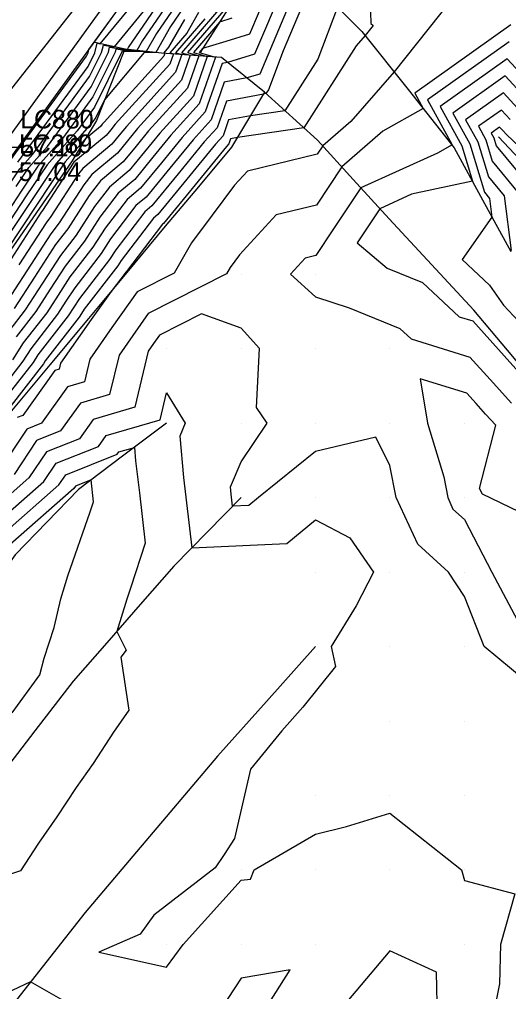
# Model space of a CAD drawing. Extents: x 2188792 to 2191981, y 386090 to 389710.
# Drawn here: x 2189930.5 to 2189996.2, y 387193.8 to 387324.4 of the extents above; entities that cross this region are included whole.
import ezdxf

# ---------------------------------------------------------------- set-up
doc = ezdxf.new("R2010")
doc.units = 0
for name, color, linetype in [('DTM Contours Major', 7, 'Continuous'), ('DTM Contours Minor', 7, 'Continuous'), ('Exist DTM QL2 LIDAR Elevation Point', 7, 'Continuous'), ('Exist Roads EOP', 7, 'Continuous'), ('Exist Roads EOP Cogo Elevation', 7, 'Continuous'), ('Exist Roads EOP Cogo Number', 7, 'Continuous'), ('Exist Roads EOP Cogo Point CELL', 7, 'Continuous'), ('Exist Roads EOT', 7, 'Continuous'), ('Exist Roads EOT Cogo Elevation', 7, 'Continuous'), ('Exist Roads EOT Cogo Number', 7, 'Continuous'), ('Exist Roads EOT Cogo Point CELL', 7, 'Continuous'), ('PH Exist DTM Breakline', 7, 'Continuous')]:
    doc.layers.add(name, color=color, linetype=linetype)

msp = doc.modelspace()

# ---------------------------------------------------------------- linework, layer by layer
at = {"layer": 'DTM Contours Major'}
for points in [[(2189958.42, 387336.38), (2189948.89, 387322.5), (2189947.53, 387320.07), (2189944.52, 387320.08), (2189944.26, 387320.11), (2189944.24, 387320.03), (2189940.55, 387312.58), (2189938.24, 387309.42), (2189934.19, 387304.86), (2189931.41, 387300.66), (2189928.51, 387296.27)], [(2189839.48, 387181.41), (2189856.6, 387205.43), (2189856.62, 387205.47), (2189856.64, 387205.5), (2189856.66, 387205.52), (2189858.22, 387207.73), (2189869.83, 387224.62), (2189877.25, 387235.16), (2189886.02, 387247.79), (2189890.66, 387253.9), (2189892.44, 387256.25), (2189909.42, 387278.54), (2189910.29, 387279.68), (2189910.31, 387279.71), (2189911.35, 387281.07), (2189927.82, 387303.46), (2189927.93, 387303.63), (2189928.04, 387303.8), (2189928.15, 387303.96), (2189928.3, 387304.13), (2189939.5, 387319.43), (2189939.71, 387319.86), (2189939.83, 387320.31), (2189949.95, 387334.28)], [(2189967.81, 387328.98), (2189962.76, 387317.03), (2189961.02, 387316.51), (2189958, 387315.94), (2189956.24, 387310.88), (2189953.82, 387308.21), (2189950.69, 387304.38), (2189947.52, 387300.51), (2189946.13, 387299.36), (2189942.71, 387294.89), (2189941.45, 387292.94), (2189937.92, 387288.34), (2189936.74, 387286.52), (2189935.6, 387284.76), (2189932, 387280.11), (2189930.94, 387278.48), (2189927.23, 387273.7)], [(2189957.79, 387326.35), (2189952.26, 387319.9), (2189953.43, 387319.57), (2189952.27, 387316.22), (2189946.35, 387309.7), (2189945.02, 387308.07), (2189943.67, 387306.42), (2189940.19, 387303.53), (2189939.14, 387302.17), (2189935.84, 387297.06), (2189934.71, 387295.58), (2189931.48, 387290.59), (2189928.35, 387285.76)], [(2189996.51, 387323.64), (2189983.58, 387314.48), (2189984.7, 387312.42), (2189979.3, 387309.38), (2189973.8, 387304.57), (2189970.4, 387299.44), (2189964.97, 387298.13), (2189960.06, 387292.77), (2189959.41, 387291.89), (2189958.8, 387291.07), (2189958.29, 387290.18), (2189947.8, 387284.86), (2189945.71, 387281.9), (2189943.87, 387279.27), (2189942.6, 387273.98), (2189938.67, 387272.84), (2189936.01, 387269.1), (2189932.8, 387267.82), (2189929.76, 387263.27)], [(2189996.4, 387310.94), (2189995.23, 387312.2), (2189992.14, 387310.01), (2189993.13, 387308.18), (2189994, 387305.33), (2189997.53, 387301.05)], [(2190005.19, 387253.18), (2190003.75, 387255.26), (2189992.68, 387260.62), (2189992.26, 387261.36), (2189994.46, 387269.86), (2189993.11, 387271.36), (2189991.82, 387272.79), (2189990.59, 387274.16), (2189984.3, 387276.11), (2189985.31, 387270.15), (2189987.47, 387262.94), (2189988.01, 387260.15), (2189988.72, 387258.6), (2189990.26, 387257.22), (2189993.95, 387250.14), (2189998.1, 387242.31), (2189998.95, 387240.14), (2190000.26, 387239.06), (2190002.37, 387240.14), (2190006.49, 387243.91), (2190005.19, 387253.18)]]:
    msp.add_lwpolyline(points, dxfattribs=at)
at = {"layer": 'DTM Contours Minor'}
for points in [[(2189930.06, 387301.92), (2189931.77, 387304.5), (2189934.26, 387307.31), (2189940.13, 387315.32), (2189942.43, 387319.96), (2189942.6, 387320.64), (2189944.66, 387320.35), (2189944.99, 387320.35), (2189945.14, 387320.61), (2189957.91, 387339.22)], [(2189958.16, 387337.8), (2189947.02, 387321.55), (2189946.26, 387320.21), (2189944.59, 387320.21), (2189943.43, 387320.37), (2189943.33, 387319.99), (2189940.34, 387313.95), (2189936.25, 387308.36), (2189932.98, 387304.68), (2189930.74, 387301.29), (2189928.39, 387297.74)], [(2189958.67, 387334.96), (2189950.77, 387323.44), (2189948.8, 387319.93), (2189947.25, 387319.94), (2189941.91, 387313.55), (2189940.76, 387311.21), (2189940.22, 387310.48), (2189935.4, 387305.04), (2189932.09, 387300.03), (2189928.63, 387294.8)], [(2189930.29, 387305.19), (2189939.71, 387318.06), (2189940.62, 387319.89), (2189940.94, 387321.16), (2189941.34, 387321.1), (2189951.39, 387333.3)], [(2189991.62, 387330.94), (2189980.81, 387317.32), (2189975.01, 387310.67), (2189971.25, 387307.38), (2189970.49, 387306.25), (2189961.1, 387303.98), (2189959.36, 387302.09), (2189956.39, 387298.09), (2189953.6, 387294.36), (2189951.27, 387290.29), (2189946.29, 387287.76), (2189942.92, 387282.97), (2189939.94, 387278.73), (2189939.21, 387275.68), (2189936.94, 387275.02), (2189933.47, 387270.14), (2189931.5, 387269.35), (2189927.74, 387263.75)], [(2189969.73, 387329.21), (2189965.89, 387320.13), (2189963.92, 387314.9), (2189963.6, 387314.4), (2189963.26, 387314.35), (2189958.28, 387313.4), (2189957.03, 387309.81), (2189955.32, 387307.92), (2189951.82, 387303.65), (2189948.29, 387299.33), (2189947.32, 387298.52), (2189943.43, 387293.43), (2189942.57, 387292.11), (2189938.56, 387286.89), (2189937.79, 387285.71), (2189937.05, 387284.56), (2189932.98, 387279.31), (2189932.32, 387278.3), (2189928.14, 387272.91)], [(2189965.9, 387328.75), (2189962.07, 387319.7), (2189958.43, 387318.6), (2189957.72, 387318.47), (2189955.44, 387311.94), (2189952.33, 387308.51), (2189949.56, 387305.12), (2189946.75, 387301.69), (2189944.94, 387300.19), (2189942, 387296.34), (2189940.33, 387293.76), (2189937.27, 387289.79), (2189935.69, 387287.33), (2189934.15, 387284.96), (2189931.01, 387280.91), (2189929.56, 387278.67)], [(2189963.98, 387328.52), (2189961.38, 387322.37), (2189958.19, 387321.41), (2189955.09, 387320.46), (2189954.64, 387319.94), (2189956.84, 387319.31), (2189954.65, 387313.01), (2189950.83, 387308.81), (2189948.42, 387305.86), (2189945.98, 387302.88), (2189943.76, 387301.03), (2189941.28, 387297.8), (2189939.21, 387294.58), (2189936.63, 387291.23), (2189934.63, 387288.15), (2189932.7, 387285.16), (2189930.03, 387281.72)], [(2189959.63, 387327.59), (2189953.06, 387319.91), (2189954.57, 387319.48), (2189953.06, 387315.15), (2189947.84, 387309.4), (2189946.15, 387307.33), (2189944.44, 387305.24), (2189941.38, 387302.7), (2189939.86, 387300.71), (2189936.97, 387296.23), (2189935.35, 387294.13), (2189932.53, 387289.77), (2189929.8, 387285.56)], [(2189937.84, 387325.8), (2189928.45, 387313.82), (2189924.71, 387308.45), (2189912.79, 387292.05), (2189906.64, 387284.3), (2189906.06, 387283.51), (2189895.67, 387270.72), (2189887.11, 387259.92), (2189885.22, 387257.52), (2189881.38, 387252.79), (2189871.55, 387239.19), (2189863.95, 387228.23), (2189855.91, 387217.12), (2189849.6, 387208.01), (2189840.53, 387195.39), (2189832.22, 387183.39), (2189825.82, 387174.47), (2189818.87, 387164.42), (2189809.4, 387152.41)], [(2189973.2, 387326.03), (2189970.57, 387319.05), (2189966.15, 387312.11), (2189961.52, 387311.43), (2189958.57, 387310.87), (2189957.83, 387308.74), (2189956.81, 387307.62), (2189952.96, 387302.91), (2189949.06, 387298.15), (2189948.51, 387297.69), (2189944.14, 387291.98), (2189943.69, 387291.29), (2189939.2, 387285.44), (2189938.84, 387284.89), (2189938.5, 387284.36), (2189933.96, 387278.5), (2189933.71, 387278.11), (2189929.05, 387272.12)], [(2189929.39, 387302.54), (2189930.56, 387304.32), (2189932.27, 387306.25), (2189939.92, 387316.69), (2189941.52, 387319.93), (2189941.77, 387320.9), (2189943.25, 387320.69), (2189947.56, 387325.93)], [(2189977.58, 387326.88), (2189977.67, 387323.8), (2189977.98, 387323.55), (2189976.92, 387322.22), (2189975.71, 387320.83), (2189968.7, 387309.82), (2189959.77, 387308.51), (2189958.85, 387308.33), (2189958.62, 387307.67), (2189958.31, 387307.32), (2189954.09, 387302.17), (2189949.83, 387296.96), (2189949.7, 387296.85), (2189944.85, 387290.52), (2189944.81, 387290.46), (2189942.79, 387287.83), (2189940.13, 387284.05), (2189936.01, 387278.19), (2189935.82, 387277.38), (2189935.22, 387277.2), (2189930.93, 387271.18), (2189930.2, 387270.89)], [(2189952.64, 387324.38), (2189950.53, 387320.62), (2189949.88, 387319.86), (2189950.02, 387319.82), (2189949.88, 387319.42), (2189941.87, 387310.59), (2189941.61, 387310.28), (2189941.36, 387309.97), (2189939.31, 387308.27), (2189936.61, 387305.22), (2189932.76, 387299.41), (2189928.74, 387293.33)], [(2189959, 387324.52), (2189957.36, 387324.02), (2189953.85, 387319.93), (2189955.71, 387319.4), (2189953.86, 387314.08), (2189949.34, 387309.11), (2189947.29, 387306.6), (2189945.21, 387304.06), (2189942.57, 387301.86), (2189940.57, 387299.25), (2189938.09, 387295.41), (2189935.99, 387292.68), (2189933.58, 387288.96), (2189931.25, 387285.36), (2189929.05, 387282.52)], [(2189954.52, 387325.32), (2189952.95, 387322.53), (2189950.68, 387319.87), (2189951.16, 387319.73), (2189950.68, 387318.36), (2189943.36, 387310.29), (2189942.75, 387309.55), (2189942.13, 387308.79), (2189937.81, 387305.2), (2189937.72, 387305.08), (2189933.6, 387298.71), (2189933.42, 387298.47), (2189929.37, 387292.21)], [(2189955.37, 387324.44), (2189951.47, 387319.88), (2189952.3, 387319.65), (2189951.47, 387317.29), (2189944.86, 387310), (2189943.88, 387308.81), (2189942.9, 387307.61), (2189939, 387304.36), (2189938.43, 387303.62), (2189934.72, 387297.88), (2189934.07, 387297.03), (2189930.42, 387291.4)], [(2189996.25, 387321.35), (2189985.29, 387313.59), (2189988.59, 387307.53), (2189986.63, 387306.42), (2189976.35, 387301.76), (2189972.69, 387296.24), (2189970.3, 387292.64), (2189968.85, 387292.29), (2189966.89, 387290.15), (2189970.26, 387287.13), (2189974.79, 387285.62), (2189981.6, 387282.87), (2189983.11, 387281.46), (2189990.99, 387279.01), (2189993.71, 387275.99), (2189996.56, 387272.83)], [(2189999.39, 387315.41), (2189996, 387319.06), (2189987, 387312.69), (2189989.89, 387307.38), (2189991.33, 387302.66), (2189983.17, 387300.89), (2189978.9, 387298.95), (2189975.85, 387294.35), (2189979.87, 387290.95), (2189984.63, 387289.03), (2189989.57, 387284.43), (2189991.38, 387283.87), (2189995.6, 387279.19), (2190000, 387274.3)], [(2189998.39, 387313.92), (2189995.74, 387316.78), (2189988.71, 387311.8), (2189990.97, 387307.65), (2189992.94, 387301.16), (2189993.63, 387300.33), (2189993.96, 387297.8), (2189989.97, 387292.12), (2189993.61, 387288.66), (2189995.51, 387286), (2189998.17, 387283.13)], [(2189997.4, 387312.43), (2189995.49, 387314.49), (2189990.42, 387310.9), (2189992.05, 387307.91), (2189993.47, 387303.24), (2189995.58, 387300.69), (2189996.55, 387293.32)], [(2190001.95, 387303.19), (2189995.9, 387308.92), (2189995.4, 387309.45), (2189994.98, 387309.91), (2189993.85, 387309.11), (2189994.21, 387308.45), (2189994.53, 387307.41), (2189999.49, 387301.4)], [(2190000.26, 387234.06), (2189992.91, 387240.14), (2189990.26, 387246.88), (2189988.13, 387250.14), (2189983.98, 387253.87), (2189981.09, 387260.15), (2189980.26, 387264.44), (2189978.37, 387268.26), (2189970.26, 387266.34), (2189962.61, 387260.15), (2189961.32, 387259.09), (2189959.12, 387258.98), (2189958.93, 387260.61), (2189958.84, 387261.57), (2189960.26, 387264.97), (2189963.75, 387270.15), (2189962.35, 387272.24), (2189962.72, 387280.15), (2189960.26, 387282.91), (2189954.92, 387284.81), (2189949.31, 387281.97), (2189948.51, 387280.82), (2189947.79, 387279.81), (2189946, 387272.28), (2189940.4, 387270.65), (2189938.55, 387268.06), (2189934.11, 387266.28), (2189931.77, 387262.8), (2189926.96, 387258.58)], [(2189927.72, 387257.01), (2189933.78, 387262.32), (2189935.41, 387264.75), (2189941.09, 387267.01), (2189942.13, 387268.47), (2189949.39, 387270.58), (2189950.26, 387274.23), (2189952.74, 387270.15), (2189952.01, 387268.4), (2189952.51, 387262.84), (2189953.65, 387253.39), (2189966.41, 387253.99), (2189970.26, 387257.16), (2189974.88, 387254.76), (2189978.05, 387250.14), (2189975.73, 387245.61), (2189972.36, 387240.14), (2189972.96, 387237.44), (2189968.55, 387232.01), (2189965.74, 387228.82), (2189961.52, 387223.65), (2189959.39, 387214.36), (2189957.97, 387212.23), (2189956.78, 387210.44), (2189948.52, 387204.05), (2189946.7, 387201.53), (2189941.15, 387199.1), (2189950.26, 387197.09), (2189952.46, 387200.14), (2189960.26, 387208.76), (2189961.52, 387208.88), (2189962, 387210.14), (2189970.26, 387214.93), (2189974.44, 387215.96), (2189980.26, 387217.77), (2189989.85, 387210.14), (2189990.26, 387208.72), (2189997.04, 387206.91), (2189995.12, 387200.14), (2189994.97, 387194.84), (2189994.05, 387190.14)], [(2189928.48, 387255.43), (2189935.8, 387261.84), (2189936.71, 387263.21), (2189943.63, 387265.97), (2189943.85, 387266.29), (2189945.93, 387266.89), (2189946.09, 387265.07), (2189946.61, 387260.8), (2189947.37, 387254.02), (2189945.47, 387248.1), (2189944.9, 387246.49), (2189943.57, 387242.17), (2189944.83, 387239.67), (2189944.1, 387238.7), (2189945.19, 387231.6), (2189943.1, 387228.63), (2189940.38, 387224.44), (2189938.09, 387221.2), (2189935.52, 387217.25), (2189933.03, 387213.74), (2189930.61, 387210.03), (2189927, 387208.83)], [(2189929.53, 387231.22), (2189933.24, 387236.33), (2189933.79, 387238.6), (2189935.13, 387242.69), (2189936.03, 387246.57), (2189936.98, 387249.65), (2189940, 387258.24), (2189940.44, 387259.59), (2189940.11, 387262.51), (2189938.02, 387261.68), (2189937.81, 387261.36), (2189929.24, 387253.86)], [(2189986.66, 387190.14), (2189986.52, 387196.39), (2189980.26, 387199.25), (2189972.53, 387190.14)], [(2189966.84, 387196.72), (2189960.26, 387195.6), (2189956.68, 387190.14), (2189956.68, 387186.56), (2189960.26, 387185.71), (2189961.58, 387188.82), (2189962.69, 387190.14), (2189966.84, 387196.72)], [(2189936.34, 387192.59), (2189931.98, 387195.09), (2189928.77, 387193.59)]]:
    msp.add_lwpolyline(points, dxfattribs=at)
at = {"layer": 'Exist DTM QL2 LIDAR Elevation Point'}
for p, q in [((2189960.26, 387290.15), (2189960.26, 387290.15)), ((2189970.26, 387290.15), (2189970.26, 387290.15)), ((2189950.26, 387280.15), (2189950.26, 387280.15)), ((2189960.26, 387280.15), (2189960.26, 387280.15)), ((2189970.26, 387280.15), (2189970.26, 387280.15)), ((2189980.26, 387280.15), (2189980.26, 387280.15)), ((2189960.26, 387270.15), (2189960.26, 387270.15)), ((2189970.26, 387270.15), (2189970.26, 387270.15)), ((2189980.26, 387270.15), (2189980.26, 387270.15)), ((2189990.26, 387270.15), (2189990.26, 387270.15)), ((2189970.26, 387260.15), (2189970.26, 387260.15)), ((2189980.26, 387260.15), (2189980.26, 387260.15)), ((2189990.26, 387260.15), (2189990.26, 387260.15)), ((2189970.26, 387250.14), (2189970.26, 387250.14)), ((2189980.26, 387250.14), (2189980.26, 387250.14)), ((2189990.26, 387250.14), (2189990.26, 387250.14)), ((2189980.26, 387240.14), (2189980.26, 387240.14)), ((2189990.26, 387240.14), (2189990.26, 387240.14)), ((2189980.26, 387230.14), (2189980.26, 387230.14)), ((2189990.26, 387230.14), (2189990.26, 387230.14)), ((2189970.26, 387220.14), (2189970.26, 387220.14)), ((2189980.26, 387220.14), (2189980.26, 387220.14)), ((2189990.26, 387220.14), (2189990.26, 387220.14)), ((2189960.26, 387210.14), (2189960.26, 387210.14)), ((2189970.26, 387210.14), (2189970.26, 387210.14)), ((2189980.26, 387210.14), (2189980.26, 387210.14)), ((2189990.26, 387210.14), (2189990.26, 387210.14)), ((2189950.26, 387200.14), (2189950.26, 387200.14)), ((2189960.26, 387200.14), (2189960.26, 387200.14)), ((2189970.26, 387200.14), (2189970.26, 387200.14)), ((2189980.26, 387200.14), (2189980.26, 387200.14)), ((2189990.26, 387200.14), (2189990.26, 387200.14))]:
    msp.add_line(p, q, dxfattribs=at)
at = {"layer": 'Exist Roads EOP'}
msp.add_lwpolyline([(2190335.13, 387868.99), (2190306.37, 387829.27), (2190274.58, 387784.92), (2190245.13, 387744.07), (2190214.55, 387701.74), (2190184.89, 387660.47), (2190157.49, 387622.2), (2190126.05, 387578.5), (2190091.22, 387530.57), (2190059.63, 387486.73), (2190026.93, 387441.78), (2189997.69, 387401.03), (2189957.02, 387344.15), (2189927.91, 387303.92), (2189889.01, 387250.22), (2189856.61, 387205.5), (2189825.68, 387162.61), (2189795.67, 387120.82), (2189765.96, 387079.62), (2189735, 387036.7), (2189703.85, 386993.36), (2189673.98, 386951.98), (2189643.25, 386909.43)], dxfattribs=at)
at = {"layer": 'Exist Roads EOP Cogo Point CELL'}
msp.add_lwpolyline([(2189927.91, 387306.92), (2189927.91, 387300.92), (2189927.91, 387303.92), (2189930.91, 387303.92), (2189924.91, 387303.92)], dxfattribs=at)
at = {"layer": 'Exist Roads EOT'}
msp.add_lwpolyline([(2189989.25, 387391.99), (2189958.58, 387349.45), (2189928.09, 387307.22), (2189909.67, 387281.6), (2189884.44, 387246.51), (2189852.91, 387202.77), (2189821.51, 387159.3), (2189790.01, 387115.85), (2189759.16, 387072.96), (2189728.25, 387029.91), (2189696.41, 386985.69), (2189665.45, 386942.74), (2189635.05, 386900.5)], dxfattribs=at)
at = {"layer": 'Exist Roads EOT Cogo Point CELL'}
msp.add_lwpolyline([(2189928.09, 387310.22), (2189928.09, 387304.22), (2189928.09, 387307.22), (2189925.09, 387307.22), (2189931.09, 387307.22)], dxfattribs=at)
at = {"layer": 'PH Exist DTM Breakline'}
for points in [[(2189964.96, 387335.14), (2189959.91, 387328.03), (2189954.76, 387319.94)], [(2189969.97, 387329.24), (2189976.49, 387322.75), (2189982.7, 387314.94), (2189988.9, 387307.13), (2189992.68, 387300.16), (2189996.47, 387293.18)], [(2190000.56, 387274.53), (2189996.03, 387279.93), (2189991.5, 387285.32), (2189985.82, 387291.45), (2189980.14, 387297.58), (2189975.33, 387302.88), (2189970.52, 387308.17), (2189963.4, 387314.58), (2189957.63, 387319.25), (2189949.57, 387319.85), (2189944.68, 387320.38), (2189940.63, 387321.26)], [(2189944.5, 387320.04), (2189940.82, 387310.8), (2189937.58, 387305.36), (2189933.19, 387299.01), (2189928.8, 387292.66), (2189924.41, 387286.3), (2189920.02, 387279.95), (2189914.76, 387272.76), (2189909.51, 387265.56), (2189904.26, 387258.37), (2189899, 387251.17), (2189893.75, 387243.98), (2189888.49, 387236.78)], [(2189963.4, 387314.58), (2189958.98, 387307.19), (2189954.53, 387301.89), (2189950.08, 387296.58), (2189944.92, 387290.39), (2189939.76, 387284.19), (2189934.59, 387277.99), (2189929.43, 387271.8), (2189924.04, 387264.63), (2189918.65, 387257.46), (2189913.26, 387250.29), (2189907.88, 387243.13), (2189902.49, 387235.96), (2189897.66, 387229.81), (2189892.84, 387223.66), (2189888.16, 387217.41), (2189883.49, 387211.16), (2189878.81, 387204.91), (2189873.44, 387197.65), (2189868.08, 387190.4)], [(2189994.83, 387308.6), (2190001.26, 387301.73)], [(2189950.26, 387270.15), (2189944.33, 387265.69), (2189938.4, 387261.22), (2189929.92, 387252.45), (2189924.97, 387245.65), (2189920.01, 387238.84), (2189915.06, 387232.03), (2189910.11, 387225.23), (2189905.15, 387218.42), (2189900.2, 387211.61), (2189894.17, 387204.26), (2189888.14, 387196.91), (2189882.11, 387189.56), (2189876.65, 387182.2), (2189871.18, 387174.85), (2189865.72, 387167.49), (2189860.25, 387160.14), (2189855.22, 387154), (2189850.19, 387147.85), (2189846.88, 387141.95), (2189843.56, 387136.04), (2189840.25, 387130.13), (2189836.71, 387120.43)], [(2189960.26, 387260.15), (2189951.23, 387250.92), (2189946.72, 387245.77), (2189942.21, 387240.63), (2189937.7, 387235.48), (2189932.55, 387228.8), (2189927.4, 387222.13), (2189922.25, 387215.45), (2189917.1, 387208.77), (2189911.95, 387202.09), (2189906.8, 387195.42), (2189901.1, 387187.76), (2189895.4, 387180.1), (2189889.7, 387172.44), (2189884.01, 387164.78), (2189877.49, 387154.42), (2189869.67, 387143.67), (2189864.81, 387135.28), (2189859.96, 387126.9), (2189855.1, 387118.52), (2189850.25, 387110.13)], [(2189970.26, 387240.14), (2189963.68, 387232.78), (2189957.1, 387225.42), (2189951.16, 387218.42), (2189945.23, 387211.42), (2189939.3, 387204.41), (2189934.54, 387198.34), (2189929.78, 387192.28), (2189925.02, 387186.21), (2189920.26, 387180.14)]]:
    msp.add_lwpolyline(points, dxfattribs=at)

# ---------------------------------------------------------------- texts
at = {"layer": 'Exist Roads EOP Cogo Elevation'}
msp.add_text('57.04', height=2.5, dxfattribs=at).set_placement((2189930.41, 387302.67))
at = {"layer": 'Exist Roads EOP Cogo Number'}
msp.add_text('LC289', height=2.5, dxfattribs=at).set_placement((2189930.41, 387306.42))
at = {"layer": 'Exist Roads EOT Cogo Elevation'}
msp.add_text('57.10', height=2.5, dxfattribs=at).set_placement((2189930.59, 387305.97))
at = {"layer": 'Exist Roads EOT Cogo Number'}
msp.add_text('LC880', height=2.5, dxfattribs=at).set_placement((2189930.59, 387309.72))

doc.saveas('drawing.dxf')
